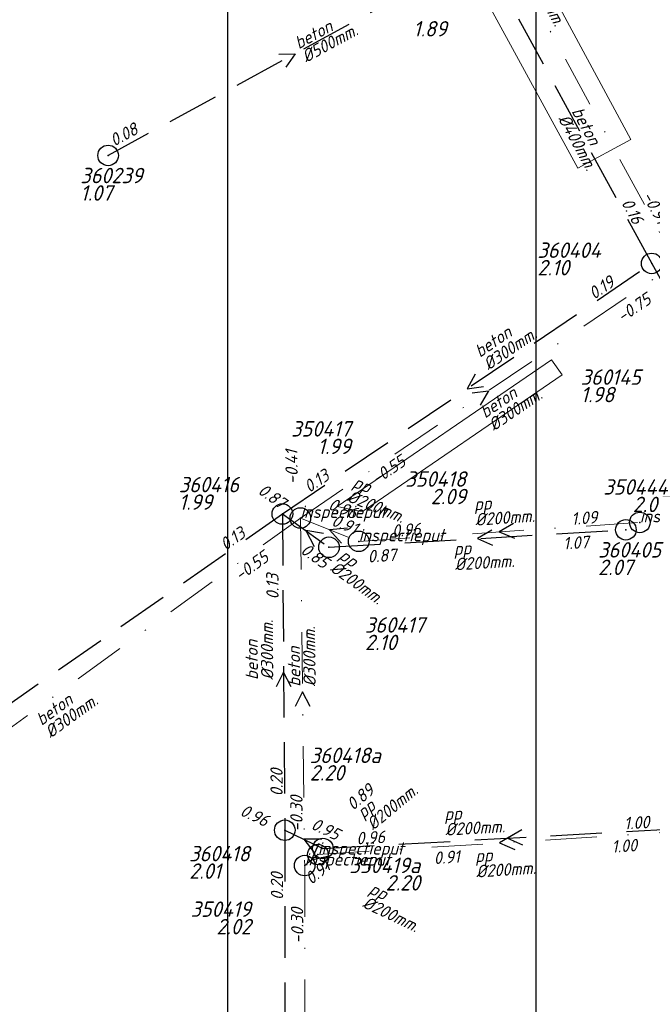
# Model space of a CAD drawing. Extents: x 148869 to 161638, y 453607 to 469810.
# Tile 504 of 656: x 156307 to 156369, y 462277 to 462373. Entities that reach past the tile are written whole.
import ezdxf
from ezdxf.enums import TextEntityAlignment as Align

# ---------------------------------------------------------------- set-up
doc = ezdxf.new("R2010")
doc.units = 0
doc.header["$PDMODE"] = 32
doc.header["$PDSIZE"] = 2
doc.linetypes.add('RI-HWA', pattern=[7.4, 5, -2.4])
doc.linetypes.add('RI-VWA', pattern=[11, 5, -3, 0, -3])
doc.layers.get('0').update_dxf_attribs({"linetype": 'CONTINUOUS'})
doc.layers.get('DEFPOINTS').update_dxf_attribs({"linetype": 'CONTINUOUS'})
for name, color, linetype in [('2024 hatch', 160, 'CONTINUOUS'), ('B-OI-RI-BOB-T18-niet meenemen', 252, 'CONTINUOUS'), ('B-OI-RI-DIAMETER-T18-niet meenemen', 252, 'CONTINUOUS'), ('B-OI-RI-HWA-PUTDEKSELHOOGTE-T25-niet meenemen', 252, 'CONTINUOUS'), ('B-OI-RI-HWA-PUTNUMMER-T25-niet meenemen', 252, 'CONTINUOUS'), ('B-OI-RI-HWA_TRANSPORTLEIDING-G-niet meenemen', 252, 'RI-HWA'), ('B-OI-RI-MATERIAAL-T18-niet meenemen', 252, 'CONTINUOUS'), ('B-OI-RI-STROOMRICHTING-S-niet meenemen', 252, 'CONTINUOUS'), ('B-OI-RI-VWA_PUTDEKSELHOOGTE-T25-niet meenemen', 252, 'CONTINUOUS'), ('gs dwa', 252, 'CONTINUOUS'), ('gs rwa', 252, 'CONTINUOUS')]:
    doc.layers.add(name, color=color, linetype=linetype)
doc.layers.add('B-OI-RI-VWA_TRANSPORTLEIDING-G-niet meenemen', color=252, linetype='RI-VWA', lineweight=18)
doc.layers.add('B-RO-VH-VERHARDING_ASFALT-GV', color=251, linetype='CONTINUOUS', lineweight=18)
doc.styles.add('iso15', font='ISO.shx', dxfattribs={"oblique": 15})
doc.styles.add('NLCS-ISO-M500-T18_CURSIEF', font='NLCS-ISO.ttf', dxfattribs={"oblique": 15, "height": 0.9})
doc.styles.add('NLCS-ISO-M750_CURSIEF', font='NLCS-ISO.ttf', dxfattribs={"oblique": 15})

# ---------------------------------------------------------------- blocks, each defined once
blk = doc.blocks.new('ACMAP_ANN_TEMPLATE_type knoop')
at = {"layer": 'DEFPOINTS', "style": 'NLCS-ISO-M500-T18_CURSIEF', "oblique": 15}
blk.add_attdef('type_knoop', (0, 0), '', height=1.2, dxfattribs=at)
blk = doc.blocks.new('ACMAP_ANN_TEMPLATE_diam')
at = {"color": 0, "linetype": 'ByBlock', "style": 'iso15', "oblique": 15}
blk.add_attdef('diam', (0.5, -1.3), '', height=1.2, dxfattribs=at)
blk = doc.blocks.new('ACMAP_ANN_TEMPLATE_mat')
at = {"color": 0, "linetype": 'ByBlock', "style": 'iso15', "oblique": 15}
blk.add_attdef('mat', (0.5, 0.2), '', height=1.2, dxfattribs=at)
blk = doc.blocks.new('ACMAP_ANN_TEMPLATE_nap-l')
at = {"color": 0, "linetype": 'ByBlock', "style": 'iso15', "oblique": 15}
blk.add_attdef('nap-l', (3.3, 0.2), '', height=1.2, dxfattribs=at)
blk = doc.blocks.new('ACMAP_ANN_TEMPLATE_nap-r')
at = {"color": 0, "linetype": 'ByBlock', "style": 'iso15', "oblique": 15}
blk.add_attdef('nap-r', text='', height=1.2, dxfattribs=at).set_placement((-4.1, 0.2), align=Align.RIGHT)
blk = doc.blocks.new('ACMAP_ANN_TEMPLATE_puth-dwa')
at = {"color": 0, "linetype": 'ByBlock', "style": 'iso15', "oblique": 15}
blk.add_attdef('puth-dwa', text='', height=1.5, dxfattribs=at).set_placement((2.7, 1), align=Align.RIGHT)
blk = doc.blocks.new('ACMAP_ANN_TEMPLATE_putnr-dwa')
at = {"color": 0, "linetype": 'ByBlock', "style": 'iso15', "oblique": 15}
blk.add_attdef('putnr-dwa', text='', height=1.5, dxfattribs=at).set_placement((2.7, 2.7), align=Align.RIGHT)
blk = doc.blocks.new('ACMAP_ANN_TEMPLATE_puth-rwa')
at = {"color": 0, "linetype": 'ByBlock', "style": 'iso15', "oblique": 15}
blk.add_attdef('puth-rwa', (-2.7, -4.4), '', height=1.5, dxfattribs=at)
blk = doc.blocks.new('ACMAP_ANN_TEMPLATE_putnr-rwa')
at = {"color": 0, "linetype": 'ByBlock', "style": 'iso15', "oblique": 15}
blk.add_attdef('putnr-rwa', (-2.7, -2.7), '', height=1.5, dxfattribs=at)

msp = doc.modelspace()

# ---------------------------------------------------------------- hatches: boundary and pattern name
at = {"layer": '2024 hatch'}
h = msp.add_hatch(dxfattribs=at)
h.set_pattern_fill('ANSI31', color=256, scale=29.988, angle=45)
h.set_pattern_definition([(90, (0, 0), (-29.988, 0), [])])
h.paths.add_polyline_path([(155468.238, 462509.203), (155430.302, 462608.987), (155317.39, 462696.697), (155326.785, 462885.804), (155421.554, 463128.674), (155681.88, 463221.506), (155808.81, 463270.899), (155858.2, 463353.959), (156235.325, 463468.346), (156395.057, 463466.795), (156874.427, 463576.879), (157060.314, 463303.942), (157149.744, 462870.772), (157067.916, 462815.11), (157047.812, 462789.789), (157071.165, 462711.567), (156936.496, 462350.696), (156856.269, 462251.617), (156803.356, 462113.224), (156627.755, 461893.958), (156524.845, 461717.188), (156312.219, 461660.25), (156176.027, 461568.495), (155937.874, 461968.152)])

# ---------------------------------------------------------------- linework, layer by layer
at = {"layer": 'B-OI-RI-HWA_TRANSPORTLEIDING-G-niet meenemen'}
for p, q in [((156352.215, 462379.582), (156315.8, 462359.78)), ((156352.215, 462379.582), (156368.703, 462349.277)), ((156332.763, 462324.901), (156368.703, 462349.277)), ((156368.703, 462349.277), (156374.888, 462338.17)), ((156274.528, 462284.382), (156332.763, 462324.901)), ((156332.763, 462324.901), (156337.294, 462321.663)), ((156332.763, 462324.901), (156332.994, 462294.135)), ((156337.294, 462321.663), (156366.193, 462323.362)), ((156332.994, 462294.135), (156336.705, 462292.36)), ((156332.994, 462294.135), (156333.028, 462244.013)), ((156336.705, 462292.36), (156372.621, 462294.374))]:
    msp.add_line(p, q, dxfattribs=at)
at = {"layer": 'B-OI-RI-STROOMRICHTING-S-niet meenemen'}
for points in [[(156332.4, 462369.63), (156334.01, 462369.68), (156333.09, 462368.36)], [(156351.52, 462338.49), (156350.73, 462337.09), (156352.33, 462337.3)], [(156351.22, 462336.68), (156352.81, 462336.89), (156352.02, 462335.49)], [(156355.26, 462323.98), (156353.87, 462323.16), (156355.36, 462322.54)], [(156336.75, 462323.01), (156335.03, 462323.28), (156335.84, 462321.74)], [(156339.09, 462323.52), (156337.35, 462323.37), (156338.51, 462322.07)], [(156353.14, 462323.32), (156351.74, 462322.51), (156353.22, 462321.88)], [(156333.61, 462308.08), (156332.88, 462309.52), (156332.17, 462308.07)], [(156335.46, 462306.17), (156334.72, 462307.6), (156334.02, 462306.16)], [(156356.06, 462294.17), (156354.66, 462293.37), (156356.14, 462292.73)], [(156336.59, 462293.28), (156334.85, 462293.25), (156335.92, 462291.87)], [(156355.28, 462293.71), (156353.89, 462292.9), (156355.38, 462292.27)], [(156336.32, 462292.846), (156335.61, 462291.246), (156337.31, 462291.646)]]:
    msp.add_lwpolyline(points, dxfattribs=at)
at = {"layer": 'B-OI-RI-VWA_TRANSPORTLEIDING-G-niet meenemen'}
for p, q in [((156339.105, 462408.164), (156371.113, 462349.273)), ((156334.512, 462324.51), (156371.113, 462349.273)), ((156276.918, 462282.86), (156334.512, 462324.51)), ((156334.512, 462324.51), (156340.192, 462322.239)), ((156334.512, 462324.51), (156334.933, 462290.7)), ((156340.192, 462322.239), (156367.551, 462324.082)), ((156336.216, 462291.767), (156371.571, 462294.024)), ((156334.933, 462290.7), (156336.216, 462291.767)), ((156334.933, 462290.7), (156334.989, 462244.044))]:
    msp.add_line(p, q, dxfattribs=at)
at = {"layer": 'B-RO-VH-VERHARDING_ASFALT-GV', "flags": 128}
for points in [[(156366.682, 462361.333), (156327.938, 462433.13)], [(156322.834, 462429.262), (156324.569, 462426.207), (156344.567, 462389.586), (156361.502, 462358.538), (156366.682, 462361.333)], [(156359.976, 462338.444), (156358.963, 462339.894), (156338.083, 462325.629), (156340.279, 462325.187)], [(156340.76, 462325.271), (156359.976, 462338.444)]]:
    msp.add_lwpolyline(points, dxfattribs=at)
at = {"layer": 'B-RO-VH-VERHARDING_ASFALT-GV'}
msp.add_lwpolyline([(156340.279, 462325.187, 0.178788), (156340.76, 462325.271)], format="xyb", dxfattribs=at)
at = {"layer": 'gs dwa'}
for p in [(156334.512, 462324.51), (156367.551, 462324.082), (156340.192, 462322.239), (156336.216, 462291.767), (156334.933, 462290.7)]:
    msp.add_point(p, dxfattribs=at)
at = {"layer": 'gs rwa'}
for p in [(156315.8, 462359.78), (156368.703, 462349.277), (156332.763, 462324.901), (156366.193, 462323.362), (156337.294, 462321.663), (156332.994, 462294.135), (156336.705, 462292.36)]:
    msp.add_point(p, dxfattribs=at)

# ---------------------------------------------------------------- block references
at = {"layer": 'B-OI-RI-BOB-T18-niet meenemen'}
ref = msp.add_blockref('ACMAP_ANN_TEMPLATE_nap-r', (156322.526, 462363.736), dxfattribs=dict(at, rotation=28.53676837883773))
ref.add_attrib('nap-r', '0.08', dxfattribs={"layer": '0', "color": 0, "linetype": 'ByBlock', "height": 1.2, "rotation": 28.53677, "style": 'NLCS-ISO-M750_CURSIEF', "oblique": 15}).set_placement((156318.828, 462361.953), align=Align.RIGHT)
ref = msp.add_blockref('ACMAP_ANN_TEMPLATE_nap-r', (156371.113, 462349.273), dxfattribs=dict(at, rotation=298.5246370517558))
ref.add_attrib('nap-r', '-0.91', dxfattribs={"layer": '0', "color": 0, "linetype": 'ByBlock', "height": 1.2, "rotation": 298.52464, "style": 'NLCS-ISO-M750_CURSIEF', "oblique": 15}).set_placement((156369.331, 462352.971), align=Align.RIGHT)
ref = msp.add_blockref('ACMAP_ANN_TEMPLATE_nap-r', (156368.703, 462349.277), dxfattribs=dict(at, rotation=298.5492251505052))
ref.add_attrib('nap-r', '0.16', dxfattribs={"layer": '0', "color": 0, "linetype": 'ByBlock', "height": 1.2, "rotation": 298.54923, "style": 'NLCS-ISO-M750_CURSIEF', "oblique": 15}).set_placement((156366.919, 462352.974), align=Align.RIGHT)
ref = msp.add_blockref('ACMAP_ANN_TEMPLATE_nap-r', (156368.703, 462349.277), dxfattribs=dict(at, rotation=34.1467495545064))
ref.add_attrib('nap-r', '0.19', dxfattribs={"layer": '0', "color": 0, "linetype": 'ByBlock', "height": 1.2, "rotation": 34.14675, "style": 'NLCS-ISO-M750_CURSIEF', "oblique": 15}).set_placement((156365.198, 462347.141), align=Align.RIGHT)
ref = msp.add_blockref('ACMAP_ANN_TEMPLATE_nap-r', (156372.279, 462347.599), dxfattribs=dict(at, rotation=34.08095396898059))
ref.add_attrib('nap-r', '-0.75', dxfattribs={"layer": '0', "color": 0, "linetype": 'ByBlock', "height": 1.2, "rotation": 34.08095, "style": 'NLCS-ISO-M750_CURSIEF', "oblique": 15}).set_placement((156368.771, 462345.467), align=Align.RIGHT)
ref = msp.add_blockref('ACMAP_ANN_TEMPLATE_nap-l', (156334.512, 462324.51), dxfattribs=dict(at, rotation=90.71340658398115))
ref.add_attrib('nap-l', '-0.41', (156334.271, 462327.807), dxfattribs={"layer": '0', "color": 0, "linetype": 'ByBlock', "height": 1.2, "rotation": 90.71341, "style": 'NLCS-ISO-M750_CURSIEF', "oblique": 15})
ref = msp.add_blockref('ACMAP_ANN_TEMPLATE_nap-l', (156339.3, 462325.685), dxfattribs=dict(at, rotation=34.08095396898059))
ref.add_attrib('nap-l', '-0.55', (156341.921, 462327.7), dxfattribs={"layer": '0', "color": 0, "linetype": 'ByBlock', "height": 1.2, "rotation": 34.08095, "style": 'NLCS-ISO-M750_CURSIEF', "oblique": 15})
ref = msp.add_blockref('ACMAP_ANN_TEMPLATE_nap-l', (156332.763, 462324.901), dxfattribs=dict(at, rotation=34.1467495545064))
ref.add_attrib('nap-l', '0.13', (156335.382, 462326.919), dxfattribs={"layer": '0', "color": 0, "linetype": 'ByBlock', "height": 1.2, "rotation": 34.14675, "style": 'NLCS-ISO-M750_CURSIEF', "oblique": 15})
ref = msp.add_blockref('ACMAP_ANN_TEMPLATE_nap-r', (156335.782, 462322.796), dxfattribs=dict(at, rotation=324.4491664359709))
ref.add_attrib('nap-r', '0.87', dxfattribs={"layer": '0', "color": 0, "linetype": 'ByBlock', "height": 1.2, "rotation": 324.44917, "style": 'NLCS-ISO-M750_CURSIEF', "oblique": 15}).set_placement((156332.562, 462325.342), align=Align.RIGHT)
ref = msp.add_blockref('ACMAP_ANN_TEMPLATE_nap-r', (156343.468, 462322.659), dxfattribs=dict(at, rotation=338.2072869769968))
ref.add_attrib('nap-r', '0.96', dxfattribs={"layer": '0', "color": 0, "linetype": 'ByBlock', "height": 1.2, "rotation": 338.20729, "style": 'NLCS-ISO-M750_CURSIEF', "oblique": 15}).set_placement((156339.735, 462324.366), align=Align.RIGHT)
ref = msp.add_blockref('ACMAP_ANN_TEMPLATE_nap-l', (156334.314, 462324.864), dxfattribs=dict(at, rotation=338.2072869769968))
ref.add_attrib('nap-l', '0.91', (156337.452, 462323.825), dxfattribs={"layer": '0', "color": 0, "linetype": 'ByBlock', "height": 1.2, "rotation": 338.20729, "style": 'NLCS-ISO-M750_CURSIEF', "oblique": 15})
ref = msp.add_blockref('ACMAP_ANN_TEMPLATE_nap-r', (156367.551, 462324.082), dxfattribs=dict(at, rotation=3.853826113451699))
ref.add_attrib('nap-r', '1.09', dxfattribs={"layer": '0', "color": 0, "linetype": 'ByBlock', "height": 1.2, "rotation": 3.85383, "style": 'NLCS-ISO-M750_CURSIEF', "oblique": 15}).set_placement((156363.447, 462324.006), align=Align.RIGHT)
ref = msp.add_blockref('ACMAP_ANN_TEMPLATE_nap-l', (156340.192, 462322.239), dxfattribs=dict(at, rotation=3.853826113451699))
ref.add_attrib('nap-l', '0.96', (156343.471, 462322.66), dxfattribs={"layer": '0', "color": 0, "linetype": 'ByBlock', "height": 1.2, "rotation": 3.85383, "style": 'NLCS-ISO-M750_CURSIEF', "oblique": 15})
ref = msp.add_blockref('ACMAP_ANN_TEMPLATE_nap-r', (156332.763, 462324.901), dxfattribs=dict(at, rotation=34.8295911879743))
ref.add_attrib('nap-r', '0.13', dxfattribs={"layer": '0', "color": 0, "linetype": 'ByBlock', "height": 1.2, "rotation": 34.82959, "style": 'NLCS-ISO-M750_CURSIEF', "oblique": 15}).set_placement((156329.283, 462322.724), align=Align.RIGHT)
ref = msp.add_blockref('ACMAP_ANN_TEMPLATE_nap-l', (156331.644, 462322.916), dxfattribs=dict(at, rotation=324.4491664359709))
ref.add_attrib('nap-l', '0.85', (156334.445, 462321.16), dxfattribs={"layer": '0', "color": 0, "linetype": 'ByBlock', "height": 1.2, "rotation": 324.44917, "style": 'NLCS-ISO-M750_CURSIEF', "oblique": 15})
ref = msp.add_blockref('ACMAP_ANN_TEMPLATE_nap-r', (156366.714, 462321.628), dxfattribs=dict(at, rotation=3.364601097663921))
ref.add_attrib('nap-r', '1.07', dxfattribs={"layer": '0', "color": 0, "linetype": 'ByBlock', "height": 1.2, "rotation": 3.3646, "style": 'NLCS-ISO-M750_CURSIEF', "oblique": 15}).set_placement((156362.609, 462321.587), align=Align.RIGHT)
ref = msp.add_blockref('ACMAP_ANN_TEMPLATE_nap-r', (156334.985, 462322.657), dxfattribs=dict(at, rotation=35.87316006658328))
ref.add_attrib('nap-r', '-0.55', dxfattribs={"layer": '0', "color": 0, "linetype": 'ByBlock', "height": 1.2, "rotation": 35.87316, "style": 'NLCS-ISO-M750_CURSIEF', "oblique": 15}).set_placement((156331.546, 462320.417), align=Align.RIGHT)
ref = msp.add_blockref('ACMAP_ANN_TEMPLATE_nap-l', (156337.815, 462319.781), dxfattribs=dict(at, rotation=3.364601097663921))
ref.add_attrib('nap-l', '0.87', (156341.097, 462320.174), dxfattribs={"layer": '0', "color": 0, "linetype": 'ByBlock', "height": 1.2, "rotation": 3.3646, "style": 'NLCS-ISO-M750_CURSIEF', "oblique": 15})
ref = msp.add_blockref('ACMAP_ANN_TEMPLATE_nap-l', (156332.629, 462313.297), dxfattribs=dict(at, rotation=90.43018515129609))
ref.add_attrib('nap-l', '0.13', (156332.404, 462316.595), dxfattribs={"layer": '0', "color": 0, "linetype": 'ByBlock', "height": 1.2, "rotation": 90.43019, "style": 'NLCS-ISO-M750_CURSIEF', "oblique": 15})
ref = msp.add_blockref('ACMAP_ANN_TEMPLATE_nap-l', (156332.994, 462294.135), dxfattribs=dict(at, rotation=90.0388662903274))
ref.add_attrib('nap-l', '0.20', (156332.792, 462297.435), dxfattribs={"layer": '0', "color": 0, "linetype": 'ByBlock', "height": 1.2, "rotation": 90.03887, "style": 'NLCS-ISO-M750_CURSIEF', "oblique": 15})
ref = msp.add_blockref('ACMAP_ANN_TEMPLATE_nap-l', (156337.224, 462293.735), dxfattribs=dict(at, rotation=39.74842040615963))
ref.add_attrib('nap-l', '0.89', (156339.633, 462295.998), dxfattribs={"layer": '0', "color": 0, "linetype": 'ByBlock', "height": 1.2, "rotation": 39.74842, "style": 'NLCS-ISO-M750_CURSIEF', "oblique": 15})
ref = msp.add_blockref('ACMAP_ANN_TEMPLATE_nap-l', (156334.933, 462290.7), dxfattribs=dict(at, rotation=90.06877062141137))
ref.add_attrib('nap-l', '-0.30', (156334.729, 462294), dxfattribs={"layer": '0', "color": 0, "linetype": 'ByBlock', "height": 1.2, "rotation": 90.06877, "style": 'NLCS-ISO-M750_CURSIEF', "oblique": 15})
ref = msp.add_blockref('ACMAP_ANN_TEMPLATE_nap-r', (156334.678, 462292.485), dxfattribs=dict(at, rotation=334.4378495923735))
ref.add_attrib('nap-r', '0.96', dxfattribs={"layer": '0', "color": 0, "linetype": 'ByBlock', "height": 1.2, "rotation": 334.43785, "style": 'NLCS-ISO-M750_CURSIEF', "oblique": 15}).set_placement((156331.066, 462294.434), align=Align.RIGHT)
ref = msp.add_blockref('ACMAP_ANN_TEMPLATE_nap-l', (156332.393, 462295.56), dxfattribs=dict(at, rotation=334.4378495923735))
ref.add_attrib('nap-l', '0.95', (156335.456, 462294.317), dxfattribs={"layer": '0', "color": 0, "linetype": 'ByBlock', "height": 1.2, "rotation": 334.43785, "style": 'NLCS-ISO-M750_CURSIEF', "oblique": 15})
ref = msp.add_blockref('ACMAP_ANN_TEMPLATE_nap-r', (156372.621, 462294.374), dxfattribs=dict(at, rotation=3.209516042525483))
ref.add_attrib('nap-r', '1.00', dxfattribs={"layer": '0', "color": 0, "linetype": 'ByBlock', "height": 1.2, "rotation": 3.20952, "style": 'NLCS-ISO-M750_CURSIEF', "oblique": 15}).set_placement((156368.516, 462294.344), align=Align.RIGHT)
ref = msp.add_blockref('ACMAP_ANN_TEMPLATE_nap-l', (156336.705, 462292.36), dxfattribs=dict(at, rotation=3.209516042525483))
ref.add_attrib('nap-l', '0.96', (156339.989, 462292.744), dxfattribs={"layer": '0', "color": 0, "linetype": 'ByBlock', "height": 1.2, "rotation": 3.20952, "style": 'NLCS-ISO-M750_CURSIEF', "oblique": 15})
ref = msp.add_blockref('ACMAP_ANN_TEMPLATE_nap-r', (156371.412, 462292.158), dxfattribs=dict(at, rotation=3.652703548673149))
ref.add_attrib('nap-r', '1.00', dxfattribs={"layer": '0', "color": 0, "linetype": 'ByBlock', "height": 1.2, "rotation": 3.6527, "style": 'NLCS-ISO-M750_CURSIEF', "oblique": 15}).set_placement((156367.308, 462292.097), align=Align.RIGHT)
ref = msp.add_blockref('ACMAP_ANN_TEMPLATE_nap-l', (156344.249, 462290.417), dxfattribs=dict(at, rotation=3.652703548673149))
ref.add_attrib('nap-l', '0.91', (156347.529, 462290.827), dxfattribs={"layer": '0', "color": 0, "linetype": 'ByBlock', "height": 1.2, "rotation": 3.6527, "style": 'NLCS-ISO-M750_CURSIEF', "oblique": 15})
ref = msp.add_blockref('ACMAP_ANN_TEMPLATE_nap-r', (156340.821, 462292.867), dxfattribs=dict(at, rotation=39.74842040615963))
ref.add_attrib('nap-r', '0.91', dxfattribs={"layer": '0', "color": 0, "linetype": 'ByBlock', "height": 1.2, "rotation": 39.74842, "style": 'NLCS-ISO-M750_CURSIEF', "oblique": 15}).set_placement((156337.54, 462290.399), align=Align.RIGHT)
ref = msp.add_blockref('ACMAP_ANN_TEMPLATE_nap-r', (156332.994, 462294.135), dxfattribs=dict(at, rotation=90.43018515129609))
ref.add_attrib('nap-r', '0.20', dxfattribs={"layer": '0', "color": 0, "linetype": 'ByBlock', "height": 1.2, "rotation": 90.43019, "style": 'NLCS-ISO-M750_CURSIEF', "oblique": 15}).set_placement((156332.825, 462290.034), align=Align.RIGHT)
ref = msp.add_blockref('ACMAP_ANN_TEMPLATE_nap-r', (156334.933, 462290.7), dxfattribs=dict(at, rotation=90.71340658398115))
ref.add_attrib('nap-r', '-0.30', dxfattribs={"layer": '0', "color": 0, "linetype": 'ByBlock', "height": 1.2, "rotation": 90.71341, "style": 'NLCS-ISO-M750_CURSIEF', "oblique": 15}).set_placement((156334.784, 462286.598), align=Align.RIGHT)
at = {"layer": 'B-OI-RI-DIAMETER-T18-niet meenemen'}
ref = msp.add_blockref('ACMAP_ANN_TEMPLATE_diam', (156357.414, 462378.426), dxfattribs=dict(at, rotation=298.5246370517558))
ref.add_attrib('diam', '%%c300mm.', (156356.51, 462377.366), dxfattribs={"layer": '0', "color": 0, "linetype": 'ByBlock', "height": 1.2, "rotation": 298.52464, "style": 'NLCS-ISO-M750_CURSIEF', "oblique": 15})
ref = msp.add_blockref('ACMAP_ANN_TEMPLATE_diam', (156334.008, 462369.681), dxfattribs=dict(at, rotation=28.53676837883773))
ref.add_attrib('diam', '%%c500mm.', (156335.068, 462368.778), dxfattribs={"layer": '0', "color": 0, "linetype": 'ByBlock', "height": 1.2, "rotation": 28.53677, "style": 'NLCS-ISO-M750_CURSIEF', "oblique": 15})
ref = msp.add_blockref('ACMAP_ANN_TEMPLATE_diam', (156360.459, 462364.43), dxfattribs=dict(at, rotation=298.5492251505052))
ref.add_attrib('diam', '%%c400mm.', (156359.556, 462363.369), dxfattribs={"layer": '0', "color": 0, "linetype": 'ByBlock', "height": 1.2, "rotation": 298.54923, "style": 'NLCS-ISO-M750_CURSIEF', "oblique": 15})
ref = msp.add_blockref('ACMAP_ANN_TEMPLATE_diam', (156351.68, 462339.636), dxfattribs=dict(at, rotation=34.1467495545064))
ref.add_attrib('diam', '%%c300mm.', (156352.823, 462338.841), dxfattribs={"layer": '0', "color": 0, "linetype": 'ByBlock', "height": 1.2, "rotation": 34.14675, "style": 'NLCS-ISO-M750_CURSIEF', "oblique": 15})
ref = msp.add_blockref('ACMAP_ANN_TEMPLATE_diam', (156352.193, 462333.726), dxfattribs=dict(at, rotation=34.08095396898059))
ref.add_attrib('diam', '%%c300mm.', (156353.336, 462332.929), dxfattribs={"layer": '0', "color": 0, "linetype": 'ByBlock', "height": 1.2, "rotation": 34.08095, "style": 'NLCS-ISO-M750_CURSIEF', "oblique": 15})
ref = msp.add_blockref('ACMAP_ANN_TEMPLATE_diam', (156338.996, 462327.555), dxfattribs=dict(at, rotation=338.2072869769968))
ref.add_attrib('diam', '%%c200mm.', (156338.977, 462326.162), dxfattribs={"layer": '0', "color": 0, "linetype": 'ByBlock', "height": 1.2, "rotation": 338.20729, "style": 'NLCS-ISO-M750_CURSIEF', "oblique": 15})
ref = msp.add_blockref('ACMAP_ANN_TEMPLATE_diam', (156350.971, 462325.018), dxfattribs=dict(at, rotation=3.853826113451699))
ref.add_attrib('diam', '%%c200mm.', (156351.557, 462323.754), dxfattribs={"layer": '0', "color": 0, "linetype": 'ByBlock', "height": 1.2, "rotation": 3.85383, "style": 'NLCS-ISO-M750_CURSIEF', "oblique": 15})
ref = msp.add_blockref('ACMAP_ANN_TEMPLATE_diam', (156337.669, 462320.768), dxfattribs=dict(at, rotation=324.4491664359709))
ref.add_attrib('diam', '%%c200mm.', (156337.32, 462319.419), dxfattribs={"layer": '0', "color": 0, "linetype": 'ByBlock', "height": 1.2, "rotation": 324.44917, "style": 'NLCS-ISO-M750_CURSIEF', "oblique": 15})
ref = msp.add_blockref('ACMAP_ANN_TEMPLATE_diam', (156348.992, 462320.68), dxfattribs=dict(at, rotation=3.364601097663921))
ref.add_attrib('diam', '%%c200mm.', (156349.567, 462319.411), dxfattribs={"layer": '0', "color": 0, "linetype": 'ByBlock', "height": 1.2, "rotation": 3.3646, "style": 'NLCS-ISO-M750_CURSIEF', "oblique": 15})
ref = msp.add_blockref('ACMAP_ANN_TEMPLATE_diam', (156330.59, 462308.257), dxfattribs=dict(at, rotation=90.43018515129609))
ref.add_attrib('diam', '%%c300mm.', (156331.886, 462308.766), dxfattribs={"layer": '0', "color": 0, "linetype": 'ByBlock', "height": 1.2, "rotation": 90.43019, "style": 'NLCS-ISO-M750_CURSIEF', "oblique": 15})
ref = msp.add_blockref('ACMAP_ANN_TEMPLATE_diam', (156334.723, 462307.605), dxfattribs=dict(at, rotation=90.71340658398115))
ref.add_attrib('diam', '%%c300mm.', (156336.016, 462308.121), dxfattribs={"layer": '0', "color": 0, "linetype": 'ByBlock', "height": 1.2, "rotation": 90.71341, "style": 'NLCS-ISO-M750_CURSIEF', "oblique": 15})
ref = msp.add_blockref('ACMAP_ANN_TEMPLATE_diam', (156309.032, 462303.811), dxfattribs=dict(at, rotation=35.87316006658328))
ref.add_attrib('diam', '%%c300mm.', (156310.199, 462303.05), dxfattribs={"layer": '0', "color": 0, "linetype": 'ByBlock', "height": 1.2, "rotation": 35.87316, "style": 'NLCS-ISO-M750_CURSIEF', "oblique": 15})
ref = msp.add_blockref('ACMAP_ANN_TEMPLATE_diam', (156340.372, 462294.751), dxfattribs=dict(at, rotation=39.74842040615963))
ref.add_attrib('diam', '%%c200mm.', (156341.588, 462294.071), dxfattribs={"layer": '0', "color": 0, "linetype": 'ByBlock', "height": 1.2, "rotation": 39.74842, "style": 'NLCS-ISO-M750_CURSIEF', "oblique": 15})
ref = msp.add_blockref('ACMAP_ANN_TEMPLATE_diam', (156348.068, 462294.875), dxfattribs=dict(at, rotation=3.209516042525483))
ref.add_attrib('diam', '%%c200mm.', (156348.64, 462293.605), dxfattribs={"layer": '0', "color": 0, "linetype": 'ByBlock', "height": 1.2, "rotation": 3.20952, "style": 'NLCS-ISO-M750_CURSIEF', "oblique": 15})
ref = msp.add_blockref('ACMAP_ANN_TEMPLATE_diam', (156351.073, 462290.792), dxfattribs=dict(at, rotation=3.652703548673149))
ref.add_attrib('diam', '%%c200mm.', (156351.654, 462289.526), dxfattribs={"layer": '0', "color": 0, "linetype": 'ByBlock', "height": 1.2, "rotation": 3.6527, "style": 'NLCS-ISO-M750_CURSIEF', "oblique": 15})
ref = msp.add_blockref('ACMAP_ANN_TEMPLATE_diam', (156340.575, 462288.077), dxfattribs=dict(at, rotation=334.4378495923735))
ref.add_attrib('diam', '%%c200mm.', (156340.465, 462286.688), dxfattribs={"layer": '0', "color": 0, "linetype": 'ByBlock', "height": 1.2, "rotation": 334.43785, "style": 'NLCS-ISO-M750_CURSIEF', "oblique": 15})
at = {"layer": 'B-OI-RI-HWA-PUTDEKSELHOOGTE-T25-niet meenemen'}
ref = msp.add_blockref('ACMAP_ANN_TEMPLATE_puth-rwa', (156348.195, 462375.753), dxfattribs=at)
ref.add_attrib('puth-rwa', '1.89', (156345.495, 462371.353), dxfattribs={"layer": '0', "color": 0, "linetype": 'ByBlock', "height": 1.5, "style": 'NLCS-ISO-M750_CURSIEF', "oblique": 15})
ref = msp.add_blockref('ACMAP_ANN_TEMPLATE_puth-rwa', (156315.8, 462359.78), dxfattribs=at)
ref.add_attrib('puth-rwa', '1.07', (156313.1, 462355.38), dxfattribs={"layer": '0', "color": 0, "linetype": 'ByBlock', "height": 1.5, "style": 'NLCS-ISO-M750_CURSIEF', "oblique": 15})
ref = msp.add_blockref('ACMAP_ANN_TEMPLATE_puth-rwa', (156360.289, 462352.516), dxfattribs=at)
ref.add_attrib('puth-rwa', '2.10', (156357.589, 462348.116), dxfattribs={"layer": '0', "color": 0, "linetype": 'ByBlock', "height": 1.5, "style": 'NLCS-ISO-M750_CURSIEF', "oblique": 15})
ref = msp.add_blockref('ACMAP_ANN_TEMPLATE_puth-rwa', (156364.49, 462340.168), dxfattribs=at)
ref.add_attrib('puth-rwa', '1.98', (156361.79, 462335.768), dxfattribs={"layer": '0', "color": 0, "linetype": 'ByBlock', "height": 1.5, "style": 'NLCS-ISO-M750_CURSIEF', "oblique": 15})
ref = msp.add_blockref('ACMAP_ANN_TEMPLATE_puth-rwa', (156325.385, 462329.71), dxfattribs=at)
ref.add_attrib('puth-rwa', '1.99', (156322.685, 462325.31), dxfattribs={"layer": '0', "color": 0, "linetype": 'ByBlock', "height": 1.5, "style": 'NLCS-ISO-M750_CURSIEF', "oblique": 15})
ref = msp.add_blockref('ACMAP_ANN_TEMPLATE_puth-rwa', (156366.193, 462323.362), dxfattribs=at)
ref.add_attrib('puth-rwa', '2.07', (156363.493, 462318.962), dxfattribs={"layer": '0', "color": 0, "linetype": 'ByBlock', "height": 1.5, "style": 'NLCS-ISO-M750_CURSIEF', "oblique": 15})
ref = msp.add_blockref('ACMAP_ANN_TEMPLATE_puth-rwa', (156343.497, 462316.054), dxfattribs=at)
ref.add_attrib('puth-rwa', '2.10', (156340.797, 462311.654), dxfattribs={"layer": '0', "color": 0, "linetype": 'ByBlock', "height": 1.5, "style": 'NLCS-ISO-M750_CURSIEF', "oblique": 15})
ref = msp.add_blockref('ACMAP_ANN_TEMPLATE_puth-rwa', (156338.13, 462303.37), dxfattribs=at)
ref.add_attrib('puth-rwa', '2.20', (156335.43, 462298.97), dxfattribs={"layer": '0', "color": 0, "linetype": 'ByBlock', "height": 1.5, "style": 'NLCS-ISO-M750_CURSIEF', "oblique": 15})
ref = msp.add_blockref('ACMAP_ANN_TEMPLATE_puth-rwa', (156326.392, 462293.808), dxfattribs=at)
ref.add_attrib('puth-rwa', '2.01', (156323.692, 462289.408), dxfattribs={"layer": '0', "color": 0, "linetype": 'ByBlock', "height": 1.5, "style": 'NLCS-ISO-M750_CURSIEF', "oblique": 15})
at = {"layer": 'B-OI-RI-HWA-PUTNUMMER-T25-niet meenemen'}
ref = msp.add_blockref('ACMAP_ANN_TEMPLATE_putnr-rwa', (156315.8, 462359.78), dxfattribs=at)
ref.add_attrib('putnr-rwa', '360239', (156313.1, 462357.08), dxfattribs={"layer": '0', "color": 0, "linetype": 'ByBlock', "height": 1.5, "style": 'NLCS-ISO-M750_CURSIEF', "oblique": 15})
ref = msp.add_blockref('ACMAP_ANN_TEMPLATE_putnr-rwa', (156360.289, 462352.516), dxfattribs=at)
ref.add_attrib('putnr-rwa', '360404', (156357.589, 462349.816), dxfattribs={"layer": '0', "color": 0, "linetype": 'ByBlock', "height": 1.5, "style": 'NLCS-ISO-M750_CURSIEF', "oblique": 15})
ref = msp.add_blockref('ACMAP_ANN_TEMPLATE_putnr-rwa', (156364.49, 462340.168), dxfattribs=at)
ref.add_attrib('putnr-rwa', '360145', (156361.79, 462337.468), dxfattribs={"layer": '0', "color": 0, "linetype": 'ByBlock', "height": 1.5, "style": 'NLCS-ISO-M750_CURSIEF', "oblique": 15})
ref = msp.add_blockref('ACMAP_ANN_TEMPLATE_putnr-rwa', (156325.385, 462329.71), dxfattribs=at)
ref.add_attrib('putnr-rwa', '360416', (156322.685, 462327.01), dxfattribs={"layer": '0', "color": 0, "linetype": 'ByBlock', "height": 1.5, "style": 'NLCS-ISO-M750_CURSIEF', "oblique": 15})
ref = msp.add_blockref('ACMAP_ANN_TEMPLATE_putnr-rwa', (156366.193, 462323.362), dxfattribs=at)
ref.add_attrib('putnr-rwa', '360405', (156363.493, 462320.662), dxfattribs={"layer": '0', "color": 0, "linetype": 'ByBlock', "height": 1.5, "style": 'NLCS-ISO-M750_CURSIEF', "oblique": 15})
ref = msp.add_blockref('ACMAP_ANN_TEMPLATE_putnr-rwa', (156343.497, 462316.054), dxfattribs=at)
ref.add_attrib('putnr-rwa', '360417', (156340.797, 462313.354), dxfattribs={"layer": '0', "color": 0, "linetype": 'ByBlock', "height": 1.5, "style": 'NLCS-ISO-M750_CURSIEF', "oblique": 15})
ref = msp.add_blockref('ACMAP_ANN_TEMPLATE_putnr-rwa', (156338.13, 462303.37), dxfattribs=at)
ref.add_attrib('putnr-rwa', '360418a', (156335.43, 462300.67), dxfattribs={"layer": '0', "color": 0, "linetype": 'ByBlock', "height": 1.5, "style": 'NLCS-ISO-M750_CURSIEF', "oblique": 15})
ref = msp.add_blockref('ACMAP_ANN_TEMPLATE_putnr-rwa', (156326.392, 462293.808), dxfattribs=at)
ref.add_attrib('putnr-rwa', '360418', (156323.692, 462291.108), dxfattribs={"layer": '0', "color": 0, "linetype": 'ByBlock', "height": 1.5, "style": 'NLCS-ISO-M750_CURSIEF', "oblique": 15})
at = {"layer": 'B-OI-RI-MATERIAAL-T18-niet meenemen'}
ref = msp.add_blockref('ACMAP_ANN_TEMPLATE_mat', (156334.008, 462369.681), dxfattribs=dict(at, rotation=28.53676837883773))
ref.add_attrib('mat', 'beton', (156334.351, 462370.096), dxfattribs={"layer": '0', "color": 0, "linetype": 'ByBlock', "height": 1.2, "rotation": 28.53677, "style": 'NLCS-ISO-M750_CURSIEF', "oblique": 15})
ref = msp.add_blockref('ACMAP_ANN_TEMPLATE_mat', (156360.459, 462364.43), dxfattribs=dict(at, rotation=298.5492251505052))
ref.add_attrib('mat', 'beton', (156360.874, 462364.086), dxfattribs={"layer": '0', "color": 0, "linetype": 'ByBlock', "height": 1.2, "rotation": 298.54923, "style": 'NLCS-ISO-M750_CURSIEF', "oblique": 15})
ref = msp.add_blockref('ACMAP_ANN_TEMPLATE_mat', (156351.68, 462339.636), dxfattribs=dict(at, rotation=34.1467495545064))
ref.add_attrib('mat', 'beton', (156351.981, 462340.082), dxfattribs={"layer": '0', "color": 0, "linetype": 'ByBlock', "height": 1.2, "rotation": 34.14675, "style": 'NLCS-ISO-M750_CURSIEF', "oblique": 15})
ref = msp.add_blockref('ACMAP_ANN_TEMPLATE_mat', (156352.193, 462333.726), dxfattribs=dict(at, rotation=34.08095396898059))
ref.add_attrib('mat', 'beton', (156352.495, 462334.172), dxfattribs={"layer": '0', "color": 0, "linetype": 'ByBlock', "height": 1.2, "rotation": 34.08095, "style": 'NLCS-ISO-M750_CURSIEF', "oblique": 15})
ref = msp.add_blockref('ACMAP_ANN_TEMPLATE_mat', (156338.996, 462327.555), dxfattribs=dict(at, rotation=338.2072869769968))
ref.add_attrib('mat', 'pp', (156339.534, 462327.555), dxfattribs={"layer": '0', "color": 0, "linetype": 'ByBlock', "height": 1.2, "rotation": 338.20729, "style": 'NLCS-ISO-M750_CURSIEF', "oblique": 15})
ref = msp.add_blockref('ACMAP_ANN_TEMPLATE_mat', (156350.971, 462325.018), dxfattribs=dict(at, rotation=3.853826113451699))
ref.add_attrib('mat', 'pp', (156351.457, 462325.251), dxfattribs={"layer": '0', "color": 0, "linetype": 'ByBlock', "height": 1.2, "rotation": 3.85383, "style": 'NLCS-ISO-M750_CURSIEF', "oblique": 15})
ref = msp.add_blockref('ACMAP_ANN_TEMPLATE_mat', (156348.992, 462320.68), dxfattribs=dict(at, rotation=3.364601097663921))
ref.add_attrib('mat', 'pp', (156349.479, 462320.909), dxfattribs={"layer": '0', "color": 0, "linetype": 'ByBlock', "height": 1.2, "rotation": 3.3646, "style": 'NLCS-ISO-M750_CURSIEF', "oblique": 15})
ref = msp.add_blockref('ACMAP_ANN_TEMPLATE_mat', (156337.669, 462320.768), dxfattribs=dict(at, rotation=324.4491664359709))
ref.add_attrib('mat', 'pp', (156338.192, 462320.64), dxfattribs={"layer": '0', "color": 0, "linetype": 'ByBlock', "height": 1.2, "rotation": 324.44917, "style": 'NLCS-ISO-M750_CURSIEF', "oblique": 15})
ref = msp.add_blockref('ACMAP_ANN_TEMPLATE_mat', (156330.59, 462308.257), dxfattribs=dict(at, rotation=90.43018515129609))
ref.add_attrib('mat', 'beton', (156330.386, 462308.755), dxfattribs={"layer": '0', "color": 0, "linetype": 'ByBlock', "height": 1.2, "rotation": 90.43019, "style": 'NLCS-ISO-M750_CURSIEF', "oblique": 15})
ref = msp.add_blockref('ACMAP_ANN_TEMPLATE_mat', (156334.723, 462307.605), dxfattribs=dict(at, rotation=90.71340658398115))
ref.add_attrib('mat', 'beton', (156334.516, 462308.102), dxfattribs={"layer": '0', "color": 0, "linetype": 'ByBlock', "height": 1.2, "rotation": 90.71341, "style": 'NLCS-ISO-M750_CURSIEF', "oblique": 15})
ref = msp.add_blockref('ACMAP_ANN_TEMPLATE_mat', (156309.032, 462303.811), dxfattribs=dict(at, rotation=35.87316006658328))
ref.add_attrib('mat', 'beton', (156309.32, 462304.266), dxfattribs={"layer": '0', "color": 0, "linetype": 'ByBlock', "height": 1.2, "rotation": 35.87316, "style": 'NLCS-ISO-M750_CURSIEF', "oblique": 15})
ref = msp.add_blockref('ACMAP_ANN_TEMPLATE_mat', (156340.372, 462294.751), dxfattribs=dict(at, rotation=39.74842040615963))
ref.add_attrib('mat', 'pp', (156340.629, 462295.225), dxfattribs={"layer": '0', "color": 0, "linetype": 'ByBlock', "height": 1.2, "rotation": 39.74842, "style": 'NLCS-ISO-M750_CURSIEF', "oblique": 15})
ref = msp.add_blockref('ACMAP_ANN_TEMPLATE_mat', (156348.068, 462294.875), dxfattribs=dict(at, rotation=3.209516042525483))
ref.add_attrib('mat', 'pp', (156348.556, 462295.103), dxfattribs={"layer": '0', "color": 0, "linetype": 'ByBlock', "height": 1.2, "rotation": 3.20952, "style": 'NLCS-ISO-M750_CURSIEF', "oblique": 15})
ref = msp.add_blockref('ACMAP_ANN_TEMPLATE_mat', (156351.073, 462290.792), dxfattribs=dict(at, rotation=3.652703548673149))
ref.add_attrib('mat', 'pp', (156351.559, 462291.023), dxfattribs={"layer": '0', "color": 0, "linetype": 'ByBlock', "height": 1.2, "rotation": 3.6527, "style": 'NLCS-ISO-M750_CURSIEF', "oblique": 15})
ref = msp.add_blockref('ACMAP_ANN_TEMPLATE_mat', (156340.575, 462288.077), dxfattribs=dict(at, rotation=334.4378495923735))
ref.add_attrib('mat', 'pp', (156341.112, 462288.041), dxfattribs={"layer": '0', "color": 0, "linetype": 'ByBlock', "height": 1.2, "rotation": 334.43785, "style": 'NLCS-ISO-M750_CURSIEF', "oblique": 15})
at = {"layer": 'B-OI-RI-VWA_PUTDEKSELHOOGTE-T25-niet meenemen'}
ref = msp.add_blockref('ACMAP_ANN_TEMPLATE_putnr-dwa', (156336.731, 462329.733), dxfattribs=at)
ref.add_attrib('putnr-dwa', '350417', dxfattribs={"layer": '0', "color": 0, "linetype": 'ByBlock', "height": 1.5, "style": 'NLCS-ISO-M750_CURSIEF', "oblique": 15}).set_placement((156339.431, 462332.433), align=Align.RIGHT)
ref = msp.add_blockref('ACMAP_ANN_TEMPLATE_puth-dwa', (156336.731, 462329.733), dxfattribs=at)
ref.add_attrib('puth-dwa', '1.99', dxfattribs={"layer": '0', "color": 0, "linetype": 'ByBlock', "height": 1.5, "style": 'NLCS-ISO-M750_CURSIEF', "oblique": 15}).set_placement((156339.431, 462330.733), align=Align.RIGHT)
ref = msp.add_blockref('ACMAP_ANN_TEMPLATE_putnr-dwa', (156347.936, 462324.851), dxfattribs=at)
ref.add_attrib('putnr-dwa', '350418', dxfattribs={"layer": '0', "color": 0, "linetype": 'ByBlock', "height": 1.5, "style": 'NLCS-ISO-M750_CURSIEF', "oblique": 15}).set_placement((156350.636, 462327.551), align=Align.RIGHT)
ref = msp.add_blockref('ACMAP_ANN_TEMPLATE_putnr-dwa', (156367.551, 462324.082), dxfattribs=at)
ref.add_attrib('putnr-dwa', '350444', dxfattribs={"layer": '0', "color": 0, "linetype": 'ByBlock', "height": 1.5, "style": 'NLCS-ISO-M750_CURSIEF', "oblique": 15}).set_placement((156370.251, 462326.782), align=Align.RIGHT)
ref = msp.add_blockref('ACMAP_ANN_TEMPLATE_puth-dwa', (156347.936, 462324.851), dxfattribs=at)
ref.add_attrib('puth-dwa', '2.09', dxfattribs={"layer": '0', "color": 0, "linetype": 'ByBlock', "height": 1.5, "style": 'NLCS-ISO-M750_CURSIEF', "oblique": 15}).set_placement((156350.636, 462325.851), align=Align.RIGHT)
ref = msp.add_blockref('ACMAP_ANN_TEMPLATE_puth-dwa', (156367.551, 462324.082), dxfattribs=at)
ref.add_attrib('puth-dwa', '2.07', dxfattribs={"layer": '0', "color": 0, "linetype": 'ByBlock', "height": 1.5, "style": 'NLCS-ISO-M750_CURSIEF', "oblique": 15}).set_placement((156370.251, 462325.082), align=Align.RIGHT)
ref = msp.add_blockref('ACMAP_ANN_TEMPLATE_putnr-dwa', (156343.472, 462287.266), dxfattribs=at)
ref.add_attrib('putnr-dwa', '350419a', dxfattribs={"layer": '0', "color": 0, "linetype": 'ByBlock', "height": 1.5, "style": 'NLCS-ISO-M750_CURSIEF', "oblique": 15}).set_placement((156346.172, 462289.966), align=Align.RIGHT)
ref = msp.add_blockref('ACMAP_ANN_TEMPLATE_puth-dwa', (156343.472, 462287.266), dxfattribs=at)
ref.add_attrib('puth-dwa', '2.20', dxfattribs={"layer": '0', "color": 0, "linetype": 'ByBlock', "height": 1.5, "style": 'NLCS-ISO-M750_CURSIEF', "oblique": 15}).set_placement((156346.172, 462288.266), align=Align.RIGHT)
ref = msp.add_blockref('ACMAP_ANN_TEMPLATE_putnr-dwa', (156327.002, 462283.006), dxfattribs=at)
ref.add_attrib('putnr-dwa', '350419', dxfattribs={"layer": '0', "color": 0, "linetype": 'ByBlock', "height": 1.5, "style": 'NLCS-ISO-M750_CURSIEF', "oblique": 15}).set_placement((156329.702, 462285.706), align=Align.RIGHT)
ref = msp.add_blockref('ACMAP_ANN_TEMPLATE_puth-dwa', (156327.002, 462283.006), dxfattribs=at)
ref.add_attrib('puth-dwa', '2.02', dxfattribs={"layer": '0', "color": 0, "linetype": 'ByBlock', "height": 1.5, "style": 'NLCS-ISO-M750_CURSIEF', "oblique": 15}).set_placement((156329.702, 462284.006), align=Align.RIGHT)
at = {"layer": 'DEFPOINTS'}
for p in [(156334.512, 462324.51), (156367.551, 462324.082), (156340.192, 462322.239), (156336.216, 462291.767), (156334.933, 462290.7)]:
    msp.add_blockref('ACMAP_ANN_TEMPLATE_type knoop', p, dxfattribs=at).add_auto_attribs({'type_knoop': 'inspectieput'})

doc.saveas('drawing.dxf')
